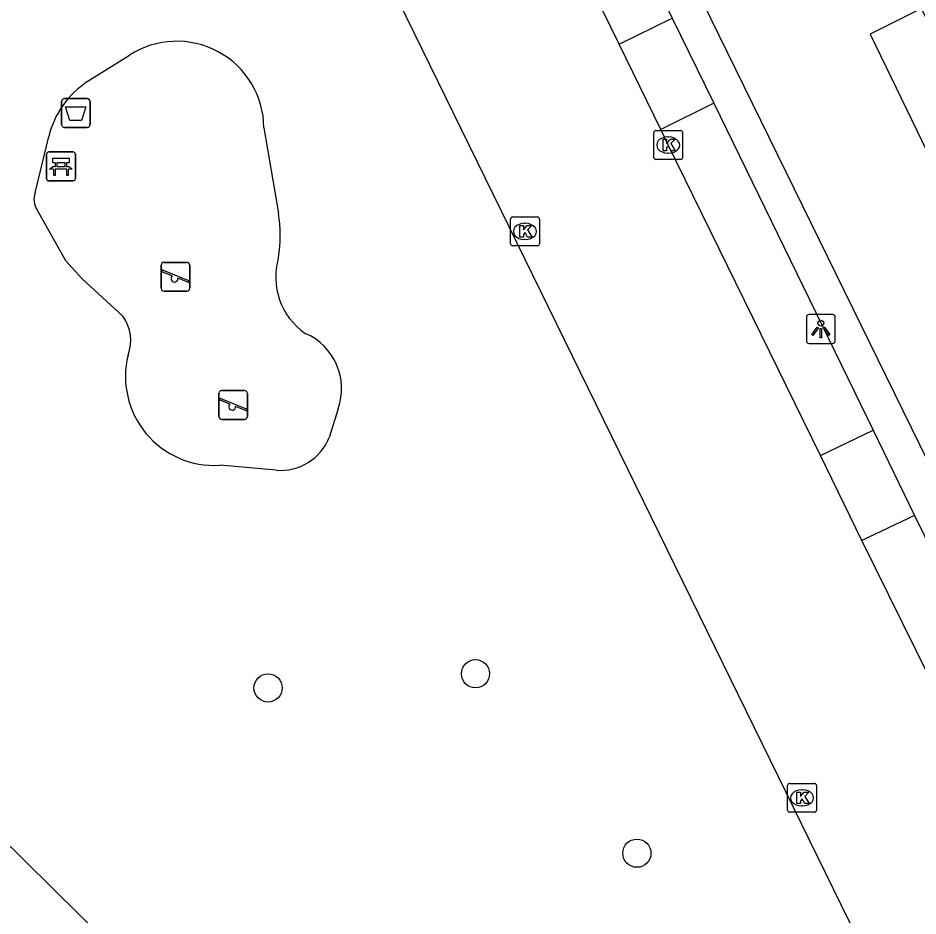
# Model space of a CAD drawing. Extents: x 160457 to 162082, y 388340 to 389736.
# Drawn here: x 160545.71 to 160576.91, y 389337.73 to 389368.86 of the extents above; entities that cross this region are included whole.
import ezdxf

# ---------------------------------------------------------------- set-up
doc = ezdxf.new("R2010")
doc.units = 0
for name, color, linetype in [('IMGEO_Afvalbak', 7, 'Continuous'), ('IMGEO_Bank', 7, 'Continuous'), ('IMGEO_Boom', 7, 'Continuous'), ('IMGEO_Groenvoorziening', 7, 'Continuous'), ('IMGEO_Kolk', 7, 'Continuous'), ('IMGEO_Lichtpunt', 7, 'Continuous'), ('IMGEO_Pand_overbouw', 7, 'Continuous'), ('IMGEO_Rijbaan_lokaal_gesloten', 7, 'Continuous'), ('IMGEO_Speelvoorziening', 7, 'Continuous'), ('IMGEO_Voetpad_open', 7, 'Continuous')]:
    doc.layers.add(name, color=color, linetype=linetype)

msp = doc.modelspace()

# ---------------------------------------------------------------- linework, layer by layer
at = {"layer": 'IMGEO_Afvalbak'}
for p, q in [((160547.215, 389365.165), (160547.215, 389365.965)), ((160547.215, 389365.965), (160547.215, 389365.165)), ((160547.315, 389366.065), (160548.105, 389366.065)), ((160548.105, 389366.065), (160547.315, 389366.065)), ((160548.205, 389365.965), (160548.205, 389365.165)), ((160548.205, 389365.165), (160548.205, 389365.965)), ((160548.105, 389365.065), (160547.315, 389365.065)), ((160547.315, 389365.065), (160548.105, 389365.065))]:
    msp.add_line(p, q, dxfattribs=at)
msp.add_lwpolyline([(160547.358, 389365.779), (160548.062, 389365.779), (160547.913, 389365.309), (160547.507, 389365.309), (160547.358, 389365.779)], dxfattribs=at)
for centre, start, end in [((160547.315, 389365.965), 90, 180), ((160547.315, 389365.965), 90, 180), ((160548.105, 389365.965), 0, 90), ((160548.105, 389365.965), 360, 90), ((160547.315, 389365.165), 180, 270), ((160547.315, 389365.165), 180, 270), ((160548.105, 389365.165), 270, 0), ((160548.105, 389365.165), 270, 0)]:
    msp.add_arc(centre, 0.1, start, end, dxfattribs=at)
at = {"layer": 'IMGEO_Bank'}
for p, q in [((160546.696, 389363.292), (160546.696, 389364.133)), ((160546.696, 389364.133), (160546.696, 389363.292)), ((160546.771, 389364.217), (160547.612, 389364.217)), ((160547.612, 389364.217), (160546.771, 389364.217)), ((160547.696, 389364.142), (160547.696, 389363.301)), ((160547.696, 389363.301), (160547.696, 389364.142)), ((160547.005, 389363.723), (160547.005, 389363.829)), ((160547.049, 389363.829), (160547.049, 389363.723)), ((160547.337, 389363.835), (160547.055, 389363.835)), ((160547.055, 389363.717), (160547.337, 389363.717)), ((160547.343, 389363.723), (160547.343, 389363.829)), ((160547.387, 389363.829), (160547.387, 389363.723)), ((160547.393, 389363.615), (160547, 389363.615)), ((160547.621, 389363.217), (160546.78, 389363.217)), ((160546.78, 389363.217), (160547.621, 389363.217))]:
    msp.add_line(p, q, dxfattribs=at)
for points in [[(160546.999, 389363.835), (160546.913, 389363.835), (160546.913, 389363.996), (160547.476, 389363.996), (160547.476, 389363.835), (160547.393, 389363.835)], [(160546.943, 389363.615), (160546.801, 389363.615), (160546.913, 389363.717), (160546.999, 389363.717)], [(160547.393, 389363.717), (160547.476, 389363.717), (160547.588, 389363.615), (160547.449, 389363.615)], [(160546.993, 389363.608), (160546.993, 389363.401), (160546.95, 389363.401), (160546.95, 389363.608)], [(160547.443, 389363.608), (160547.443, 389363.401), (160547.399, 389363.401), (160547.399, 389363.608)]]:
    msp.add_lwpolyline(points, dxfattribs=at)
for centre, radius, start, end in [((160546.774, 389364.139), 0.0779, 92.4484, 184.2845), ((160546.774, 389364.139), 0.0779, 92.4484, 184.2845), ((160547.618, 389364.139), 0.0779, 2.4484, 94.2845), ((160547.618, 389364.139), 0.0779, 2.4484, 94.2845), ((160546.998, 389363.828), 0.00671, 2.8957, 87.1043), ((160546.998, 389363.724), 0.00671, 272.8957, 357.1043), ((160547.055, 389363.828), 0.00671, 92.8957, 177.1043), ((160547.055, 389363.724), 0.00671, 182.8957, 267.1043), ((160547.337, 389363.828), 0.00671, 2.8957, 87.1043), ((160547.337, 389363.724), 0.00671, 272.8957, 357.1043), ((160547.394, 389363.828), 0.00671, 92.8957, 177.1043), ((160547.394, 389363.724), 0.00671, 182.8957, 267.1043), ((160546.943, 389363.608), 0.00671, 2.8957, 87.1043), ((160547, 389363.608), 0.00671, 92.8957, 177.1043), ((160547.392, 389363.608), 0.00671, 2.8957, 87.1043), ((160547.449, 389363.608), 0.00671, 92.8957, 177.1043), ((160546.774, 389363.295), 0.0779, 182.4484, 274.2845), ((160546.774, 389363.295), 0.0779, 182.4484, 274.2845), ((160547.618, 389363.295), 0.0779, 272.4484, 4.2845), ((160547.618, 389363.295), 0.0779, 272.4484, 4.2845)]:
    msp.add_arc(centre, radius, start, end, dxfattribs=at)
at = {"layer": 'IMGEO_Boom'}
for centre in [(160561.567, 389346.127), (160554.376, 389345.637), (160567.161, 389339.907)]:
    msp.add_circle(centre, 0.489, dxfattribs=at)
at = {"layer": 'IMGEO_Groenvoorziening'}
for points in [[(160548.109, 389366.657), (160549.568, 389367.567)], [(160554.231, 389365.055), (160554.734, 389362.097)], [(160546.298, 389362.796), (160546.776, 389364.755)], [(160549.347, 389358.515), (160547.92, 389359.832), (160547.361, 389360.446), (160546.368, 389362.211)], [(160556.803, 389355.313), (160556.496, 389354.321)], [(160554.651, 389353.183), (160552.699, 389353.354)]]:
    msp.add_lwpolyline(points, dxfattribs=at)
for centre, radius, start, end in [((160551.212, 389365.035), 3.019, 0.3734, 123.0031), ((160549.871, 389364.004), 3.184, 123.5873, 166.364), ((160546.909, 389362.572), 0.651, 159.9007, 213.7463), ((160550.29, 389361.328), 4.51, 350.0375, 9.8145), ((160557.033, 389359.888), 2.394, 164.001, 235.0573), ((160548.207, 389357.685), 1.41, 338.8619, 36.0412), ((160554.856, 389356.019), 2.071, 340.0756, 67.1026), ((160552.517, 389356.434), 3.086, 166.0754, 273.3793), ((160554.808, 389354.994), 1.817, 265.0574, 338.2753)]:
    msp.add_arc(centre, radius, start, end, dxfattribs=at)
at = {"layer": 'IMGEO_Kolk'}
for p, q in [((160567.823, 389364.957), (160568.675, 389364.957)), ((160567.748, 389364.031), (160567.748, 389364.883)), ((160568.236, 389364.737), (160568.261, 389364.737)), ((160568.749, 389364.883), (160568.749, 389364.031)), ((160568.675, 389363.957), (160567.823, 389363.957)), ((160568.259, 389364.177), (160568.234, 389364.177)), ((160562.782, 389361.037), (160562.782, 389361.889)), ((160562.857, 389361.963), (160563.709, 389361.963)), ((160563.783, 389361.889), (160563.783, 389361.037)), ((160563.27, 389361.743), (160563.295, 389361.743)), ((160563.293, 389361.183), (160563.268, 389361.183)), ((160563.709, 389360.963), (160562.857, 389360.963)), ((160572.388, 389341.399), (160572.388, 389342.251)), ((160572.463, 389342.325), (160573.315, 389342.325)), ((160573.389, 389342.251), (160573.389, 389341.399)), ((160572.876, 389342.105), (160572.901, 389342.105)), ((160572.899, 389341.545), (160572.874, 389341.545)), ((160573.315, 389341.325), (160572.463, 389341.325))]:
    msp.add_line(p, q, dxfattribs=at)
for points in [[(160567.823, 389364.957), (160568.675, 389364.957)], [(160567.748, 389364.031), (160567.748, 389364.883)], [(160568.069, 389364.657), (160568.192, 389364.657), (160568.192, 389364.506), (160568.322, 389364.657), (160568.486, 389364.657), (160568.34, 389364.506), (160568.493, 389364.257), (160568.341, 389364.257), (160568.256, 389364.421), (160568.192, 389364.354), (160568.192, 389364.257), (160568.069, 389364.257), (160568.069, 389364.657)], [(160568.749, 389364.883), (160568.749, 389364.031)], [(160568.675, 389363.957), (160567.823, 389363.957)], [(160562.782, 389361.037), (160562.782, 389361.889)], [(160562.857, 389361.963), (160563.709, 389361.963)], [(160563.783, 389361.889), (160563.783, 389361.037)], [(160563.103, 389361.663), (160563.226, 389361.663), (160563.226, 389361.512), (160563.356, 389361.663), (160563.52, 389361.663), (160563.374, 389361.512), (160563.527, 389361.263), (160563.375, 389361.263), (160563.29, 389361.427), (160563.226, 389361.36), (160563.226, 389361.263), (160563.103, 389361.263), (160563.103, 389361.663)], [(160563.709, 389360.963), (160562.857, 389360.963)], [(160572.388, 389341.399), (160572.388, 389342.251)], [(160572.463, 389342.325), (160573.315, 389342.325)], [(160573.389, 389342.251), (160573.389, 389341.399)], [(160572.709, 389342.025), (160572.832, 389342.025), (160572.832, 389341.874), (160572.962, 389342.025), (160573.126, 389342.025), (160572.98, 389341.874), (160573.133, 389341.625), (160572.981, 389341.625), (160572.896, 389341.789), (160572.832, 389341.722), (160572.832, 389341.625), (160572.709, 389341.625), (160572.709, 389342.025)], [(160573.315, 389341.325), (160572.463, 389341.325)]]:
    msp.add_lwpolyline(points, dxfattribs=at)
for centre, start, end in [((160567.825, 389364.881), 91.552, 178.448), ((160567.825, 389364.881), 91.552, 178.448), ((160568.673, 389364.881), 1.552, 88.448), ((160568.673, 389364.881), 1.552, 88.448), ((160567.825, 389364.033), 181.552, 268.448), ((160567.825, 389364.033), 181.552, 268.448), ((160568.673, 389364.033), 271.552, 358.448), ((160568.673, 389364.033), 271.552, 358.448), ((160562.859, 389361.887), 91.552, 178.448), ((160562.859, 389361.887), 91.552, 178.448), ((160563.707, 389361.887), 1.552, 88.448), ((160563.707, 389361.887), 1.552, 88.448), ((160562.859, 389361.039), 181.552, 268.448), ((160562.859, 389361.039), 181.552, 268.448), ((160563.707, 389361.039), 271.552, 358.448), ((160563.707, 389361.039), 271.552, 358.448), ((160572.465, 389342.249), 91.552, 178.448), ((160572.465, 389342.249), 91.552, 178.448), ((160573.313, 389342.249), 1.552, 88.448), ((160573.313, 389342.249), 1.552, 88.448), ((160572.465, 389341.401), 181.552, 268.448), ((160572.465, 389341.401), 181.552, 268.448), ((160573.313, 389341.401), 271.552, 358.448), ((160573.313, 389341.401), 271.552, 358.448)]:
    msp.add_arc(centre, 0.0765, start, end, dxfattribs=at)
for centre, major_axis, ratio, start_param, end_param in [((160568.235, 389364.457), (-0.387, 0.002), 0.722429, 4.712389, 7.853982), ((160568.26, 389364.457), (-0.39, 0.002), 0.717154, 1.570796, 4.712389), ((160563.269, 389361.463), (-0.387, 0.002), 0.722429, 4.712389, 7.853982), ((160563.294, 389361.463), (-0.39, 0.002), 0.717154, 1.570796, 4.712389), ((160572.875, 389341.825), (-0.387, 0.002), 0.722429, 4.712389, 7.853982), ((160572.9, 389341.825), (-0.39, 0.002), 0.717154, 1.570796, 4.712389)]:
    msp.add_ellipse(centre, major_axis=major_axis, ratio=ratio, start_param=start_param, end_param=end_param, dxfattribs=at)
at = {"layer": 'IMGEO_Lichtpunt'}
for p, q in [((160573.041, 389358.483), (160573.041, 389357.676)), ((160573.041, 389358.483), (160573.041, 389357.676)), ((160573.943, 389358.578), (160573.135, 389358.578)), ((160573.943, 389358.578), (160573.135, 389358.578)), ((160574.037, 389357.676), (160574.037, 389358.483)), ((160574.037, 389357.676), (160574.037, 389358.483)), ((160573.135, 389357.582), (160573.943, 389357.582)), ((160573.135, 389357.582), (160573.943, 389357.582))]:
    msp.add_line(p, q, dxfattribs=at)
for points in [[(160573.415, 389358.147), (160573.454, 389358.119), (160573.266, 389357.857), (160573.228, 389357.884), (160573.415, 389358.147)], [(160573.517, 389358.099), (160573.564, 389358.099), (160573.564, 389357.777), (160573.517, 389357.777), (160573.517, 389358.099)], [(160573.627, 389358.119), (160573.665, 389358.146), (160573.852, 389357.884), (160573.813, 389357.856), (160573.627, 389358.119)]]:
    msp.add_lwpolyline(points, dxfattribs=at)
msp.add_circle((160573.54, 389358.281), 0.0994, dxfattribs=at)
for centre, start, end in [((160573.135, 389358.483), 90, 180), ((160573.135, 389358.483), 90, 180), ((160573.943, 389358.483), 0, 90), ((160573.943, 389358.483), 0, 90), ((160573.135, 389357.676), 180, 270), ((160573.135, 389357.676), 180, 270), ((160573.943, 389357.676), 270, 0), ((160573.943, 389357.676), 270, 360)]:
    msp.add_arc(centre, 0.0946, start, end, dxfattribs=at)
at = {"layer": 'IMGEO_Pand_overbouw'}
msp.add_lwpolyline([(160577.025, 389369.188), (160575.247, 389368.299), (160579.379, 389359.783), (160581.166, 389360.62)], close=True, dxfattribs=at)
at = {"layer": 'IMGEO_Rijbaan_lokaal_gesloten'}
for points in [[(160566.543, 389367.953), (160560.538, 389380.225), (160558.902, 389383.595)], [(160554.481, 389378.473), (160590.99, 389303.91)], [(160567.993, 389365), (160566.543, 389367.953)], [(160573.527, 389353.694), (160568.25, 389364.458), (160567.993, 389365)], [(160574.964, 389350.749), (160573.527, 389353.694)], [(160580.519, 389339.442), (160577.773, 389345.067), (160574.964, 389350.749)], [(160585.222, 389300.837), (160535.404, 389350.045)]]:
    msp.add_lwpolyline(points, dxfattribs=at)
at = {"layer": 'IMGEO_Speelvoorziening'}
for p, q in [((160550.669, 389359.49), (160550.669, 389360.29)), ((160550.669, 389360.29), (160550.669, 389359.49)), ((160550.769, 389360.39), (160551.559, 389360.39)), ((160551.559, 389360.39), (160550.769, 389360.39)), ((160551.659, 389360.29), (160551.659, 389359.49)), ((160551.659, 389359.49), (160551.659, 389360.29)), ((160551.052, 389359.918), (160550.713, 389360.055)), ((160550.738, 389360.115), (160551.614, 389359.762)), ((160551.59, 389359.702), (160551.25, 389359.839)), ((160551.559, 389359.39), (160550.769, 389359.39)), ((160550.769, 389359.39), (160551.559, 389359.39)), ((160552.671, 389355.045), (160552.671, 389355.845)), ((160552.671, 389355.845), (160552.671, 389355.045)), ((160552.771, 389355.945), (160553.561, 389355.945)), ((160553.561, 389355.945), (160552.771, 389355.945)), ((160553.661, 389355.845), (160553.661, 389355.045)), ((160553.661, 389355.045), (160553.661, 389355.845)), ((160553.054, 389355.473), (160552.715, 389355.61)), ((160552.74, 389355.67), (160553.616, 389355.317)), ((160553.592, 389355.257), (160553.252, 389355.394)), ((160553.561, 389354.945), (160552.771, 389354.945)), ((160552.771, 389354.945), (160553.561, 389354.945))]:
    msp.add_line(p, q, dxfattribs=at)
for centre, radius, start, end in [((160550.769, 389360.29), 0.1, 90, 180), ((160550.769, 389360.29), 0.1, 90, 180), ((160551.559, 389360.29), 0.1, 0, 90), ((160551.559, 389360.29), 0.1, 360, 90), ((160550.726, 389360.085), 0.0327, 68.078, 248.078), ((160551.131, 389359.828), 0.12, 130.9928, 5.1632), ((160551.602, 389359.732), 0.0327, 248.078, 68.078), ((160550.769, 389359.49), 0.1, 180, 270), ((160550.769, 389359.49), 0.1, 180, 270), ((160551.559, 389359.49), 0.1, 270, 0), ((160551.559, 389359.49), 0.1, 270, 0), ((160552.771, 389355.845), 0.1, 90, 180), ((160552.771, 389355.845), 0.1, 90, 180), ((160553.561, 389355.845), 0.1, 0, 90), ((160553.561, 389355.845), 0.1, 360, 90), ((160552.728, 389355.64), 0.0327, 68.078, 248.078), ((160553.133, 389355.383), 0.12, 130.9928, 5.1632), ((160553.604, 389355.287), 0.0327, 248.078, 68.078), ((160552.771, 389355.045), 0.1, 180, 270), ((160552.771, 389355.045), 0.1, 180, 270), ((160553.561, 389355.045), 0.1, 270, 0), ((160553.561, 389355.045), 0.1, 270, 0)]:
    msp.add_arc(centre, radius, start, end, dxfattribs=at)
at = {"layer": 'IMGEO_Voetpad_open'}
for points in [[(160611.633, 389283.08), (160578.425, 389351.089), (160557.534, 389393.726), (160557.104, 389394.587)], [(160560.706, 389384.494), (160568.382, 389368.857)], [(160566.543, 389367.953), (160568.382, 389368.857)], [(160568.382, 389368.857), (160569.826, 389365.906)], [(160569.826, 389365.906), (160567.993, 389365)], [(160569.826, 389365.906), (160575.356, 389354.571)], [(160573.527, 389353.694), (160575.356, 389354.571)], [(160575.356, 389354.571), (160576.79, 389351.608)], [(160576.79, 389351.608), (160574.964, 389350.749)], [(160576.79, 389351.608), (160582.329, 389340.332)]]:
    msp.add_lwpolyline(points, dxfattribs=at)

doc.saveas('drawing.dxf')
